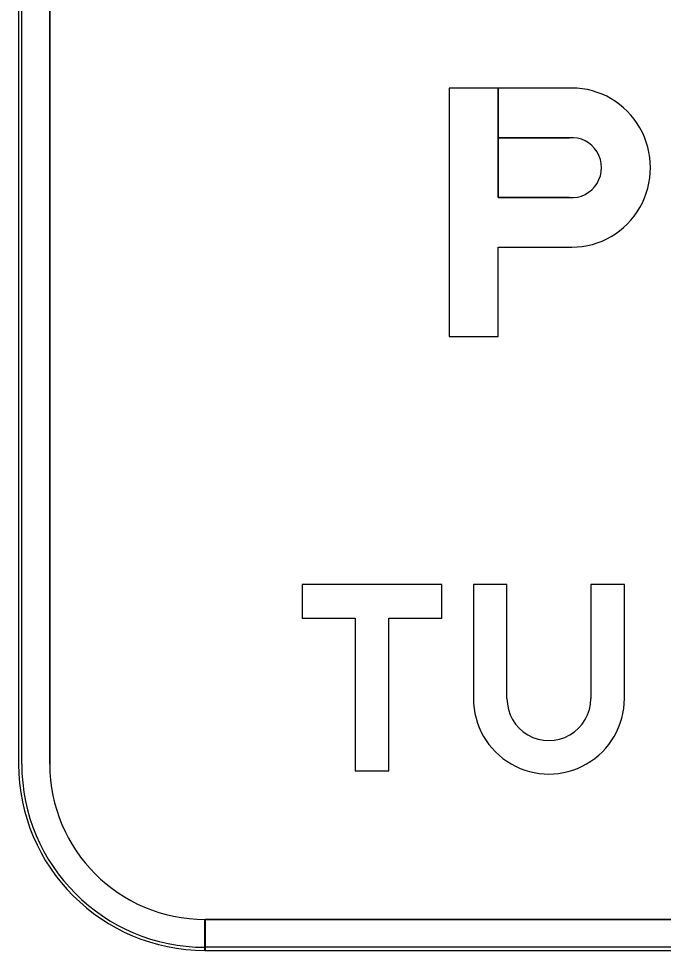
# Model space of a CAD drawing. Extents: x 1806251 to 1809821, y 414895 to 422886.
# Drawn here: x 1809676.695 to 1809677.11, y 415311.781 to 415312.382 of the extents above; entities that cross this region are included whole.
import ezdxf

# ---------------------------------------------------------------- set-up
doc = ezdxf.new("R2010")
doc.units = 0
for name, color, linetype in [('GSBWFILL', 7, 'Continuous'), ('GSCOLORFILL', 7, 'Continuous'), ('GSOUTLINE', 7, 'Continuous')]:
    doc.layers.add(name, color=color, linetype=linetype)

msp = doc.modelspace()

# ---------------------------------------------------------------- linework, layer by layer
at = {"layer": 'GSBWFILL'}
for p, q in [((1809676.695, 415312.862), (1809676.695, 415311.901)), ((1809676.715, 415311.901), (1809676.715, 415312.862)), ((1809677.06356, 415312.01674), (1809677.06356, 415311.94324)), ((1809676.815, 415311.781), (1809676.815, 415311.801)), ((1809678.375, 415311.801), (1809676.8152, 415311.801)), ((1809676.8152, 415311.801), (1809676.8152, 415311.781)), ((1809676.8152, 415311.781), (1809678.375, 415311.781))]:
    msp.add_line(p, q, dxfattribs=at)
for points in [[(1809676.97235, 415312.33674), (1809676.97235, 415312.17674), (1809677.0039, 415312.17674), (1809677.0039, 415312.23421), (1809677.05138, 415312.23421)], [(1809677.04973, 415312.26621), (1809677.0039, 415312.26621), (1809677.0039, 415312.33674), (1809676.97235, 415312.33674)], [(1809677.05138, 415312.33674), (1809677.00391, 415312.33674), (1809677.00391, 415312.30474), (1809677.04973, 415312.30474)], [(1809677.00956, 415311.94324), (1809677.00956, 415312.01674), (1809676.98796, 415312.01674), (1809676.98796, 415311.94324)], [(1809677.08516, 415311.94324), (1809677.08516, 415312.01674), (1809677.06356, 415312.01674)]]:
    msp.add_lwpolyline(points, dxfattribs=at)
msp.add_lwpolyline([(1809676.87756, 415311.99514), (1809676.91176, 415311.99514), (1809676.91176, 415311.89674), (1809676.93336, 415311.89674), (1809676.93336, 415311.99514), (1809676.96756, 415311.99514), (1809676.96756, 415312.01674), (1809676.87756, 415312.01674)], close=True, dxfattribs=at)
for radius in [0.12, 0.1]:
    msp.add_arc((1809676.815, 415311.901), radius, 180, 270, dxfattribs=at)
for centre, major_axis, ratio, start_param, end_param in [((1809677.05141, 415312.28547), (0, 0.05126), 0.98587, 3.140988, 6.28379), ((1809677.05135, 415312.28547), (0, 0.01933), 0.98587, 3.056611, 6.368167), ((1809677.03656, 415311.94324), (0, 0.0486), 0.999997, 1.570796, 4.712389), ((1809677.03656, 415311.94324), (0, 0.027), 0.999997, 1.570796, 4.712389)]:
    msp.add_ellipse(centre, major_axis=major_axis, ratio=ratio, start_param=start_param, end_param=end_param, dxfattribs=at)
at = {"layer": 'GSCOLORFILL'}
for p, q in [((1809676.695, 415312.862), (1809676.695, 415311.901)), ((1809676.695, 415312.862), (1809676.695, 415311.901)), ((1809676.695, 415312.862), (1809676.695, 415311.901)), ((1809676.697, 415311.901), (1809676.697, 415312.862)), ((1809676.715, 415311.901), (1809676.715, 415312.862)), ((1809677.06356, 415312.01674), (1809677.06356, 415311.94324)), ((1809676.815, 415311.781), (1809676.815, 415311.801)), ((1809678.375, 415311.801), (1809676.8152, 415311.801)), ((1809676.8152, 415311.801), (1809676.8152, 415311.781)), ((1809676.815, 415311.781), (1809676.815, 415311.783)), ((1809676.815, 415311.781), (1809678.375, 415311.781)), ((1809678.375, 415311.783), (1809676.81502, 415311.783)), ((1809676.81502, 415311.783), (1809676.81502, 415311.781)), ((1809676.81502, 415311.781), (1809678.375, 415311.781)), ((1809676.8152, 415311.781), (1809678.375, 415311.781))]:
    msp.add_line(p, q, dxfattribs=at)
for points in [[(1809676.97235, 415312.33674), (1809676.97235, 415312.17674), (1809677.0039, 415312.17674), (1809677.0039, 415312.23421), (1809677.05138, 415312.23421)], [(1809677.04973, 415312.26621), (1809677.0039, 415312.26621), (1809677.0039, 415312.33674), (1809676.97235, 415312.33674)], [(1809677.05138, 415312.33674), (1809677.00391, 415312.33674), (1809677.00391, 415312.30474), (1809677.04973, 415312.30474)], [(1809677.00956, 415311.94324), (1809677.00956, 415312.01674), (1809676.98796, 415312.01674), (1809676.98796, 415311.94324)], [(1809677.08516, 415311.94324), (1809677.08516, 415312.01674), (1809677.06356, 415312.01674)]]:
    msp.add_lwpolyline(points, dxfattribs=at)
msp.add_lwpolyline([(1809676.87756, 415311.99514), (1809676.91176, 415311.99514), (1809676.91176, 415311.89674), (1809676.93336, 415311.89674), (1809676.93336, 415311.99514), (1809676.96756, 415311.99514), (1809676.96756, 415312.01674), (1809676.87756, 415312.01674)], close=True, dxfattribs=at)
for radius in [0.12, 0.12, 0.12, 0.118, 0.1]:
    msp.add_arc((1809676.815, 415311.901), radius, 180, 270, dxfattribs=at)
for centre, major_axis, ratio, start_param, end_param in [((1809677.05141, 415312.28547), (0, 0.05126), 0.98587, 3.140988, 6.28379), ((1809677.05135, 415312.28547), (0, 0.01933), 0.98587, 3.056611, 6.368167), ((1809677.03656, 415311.94324), (0, 0.0486), 0.999997, 1.570796, 4.712389), ((1809677.03656, 415311.94324), (0, 0.027), 0.999997, 1.570796, 4.712389)]:
    msp.add_ellipse(centre, major_axis=major_axis, ratio=ratio, start_param=start_param, end_param=end_param, dxfattribs=at)
at = {"layer": 'GSOUTLINE'}
for p, q in [((1809676.695, 415312.862), (1809676.695, 415311.901)), ((1809676.715, 415312.862), (1809676.715, 415311.901)), ((1809677.0039, 415312.26621), (1809677.04973, 415312.26621)), ((1809677.0039, 415312.23421), (1809677.05138, 415312.23421)), ((1809677.06356, 415312.01674), (1809677.06356, 415311.94324)), ((1809676.815, 415311.801), (1809678.375, 415311.801)), ((1809676.815, 415311.781), (1809678.375, 415311.781))]:
    msp.add_line(p, q, dxfattribs=at)
for points in [[(1809677.05138, 415312.33674), (1809676.97235, 415312.33674), (1809676.97235, 415312.17674), (1809677.0039, 415312.17674), (1809677.0039, 415312.23421)], [(1809677.04973, 415312.30474), (1809677.0039, 415312.30474), (1809677.0039, 415312.26621)], [(1809677.00956, 415311.94324), (1809677.00956, 415312.01674), (1809676.98796, 415312.01674), (1809676.98796, 415311.94324)], [(1809677.08516, 415311.94324), (1809677.08516, 415312.01674), (1809677.06356, 415312.01674)]]:
    msp.add_lwpolyline(points, dxfattribs=at)
msp.add_lwpolyline([(1809676.87756, 415311.99514), (1809676.91176, 415311.99514), (1809676.91176, 415311.89674), (1809676.93336, 415311.89674), (1809676.93336, 415311.99514), (1809676.96756, 415311.99514), (1809676.96756, 415312.01674), (1809676.87756, 415312.01674)], close=True, dxfattribs=at)
for radius in [0.12, 0.1]:
    msp.add_arc((1809676.815, 415311.901), radius, 180, 270, dxfattribs=at)
for centre, major_axis, ratio, start_param, end_param in [((1809677.05141, 415312.28547), (0, 0.05126), 0.98587, 3.140988, 6.28379), ((1809677.05135, 415312.28547), (0, 0.01933), 0.98587, 3.056611, 6.368167), ((1809677.03656, 415311.94324), (0, 0.0486), 0.999997, 1.570796, 4.712389), ((1809677.03656, 415311.94324), (0, 0.027), 0.999997, 1.570796, 4.712389)]:
    msp.add_ellipse(centre, major_axis=major_axis, ratio=ratio, start_param=start_param, end_param=end_param, dxfattribs=at)

doc.saveas('drawing.dxf')
